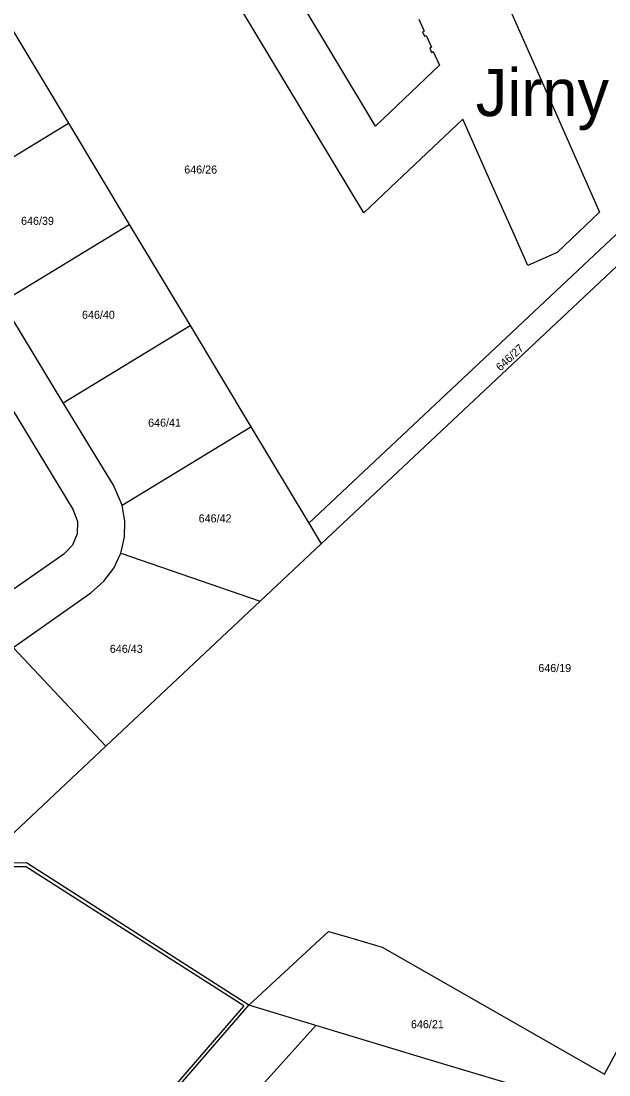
# Model space of a CAD drawing. Extents: x -724107 to -720612, y -1045267 to -1038441.
# Drawn here: x -723115.8 to -722991.4, y -1042319 to -1042095.8 of the extents above; entities that cross this region are included whole.
import ezdxf

# ---------------------------------------------------------------- set-up
doc = ezdxf.new("R2010")
doc.units = 0
for name, color, linetype in [('Hranice parcel', 7, 'Continuous'), ('Parcelní čísla', 7, 'Continuous'), ('Pop  PČ popisy', 7, 'Continuous'), ('Vnitřní kresba', 7, 'Continuous')]:
    doc.layers.add(name, color=color, linetype=linetype)

msp = doc.modelspace()

# ---------------------------------------------------------------- linework, layer by layer
at = {"layer": 'Hranice parcel'}
for p, q in [((-723118.65, -1042096.06), (-723105.77, -1042117.49)), ((-723054.9, -1042202.16), (-722963.31, -1042116.09)), ((-723132.85, -1042133.94), (-723105.77, -1042117.49)), ((-723105.77, -1042117.49), (-723092.9, -1042138.92)), ((-722962.26, -1042121.96), (-723052.26, -1042206.55)), ((-723119.84, -1042155.29), (-723092.9, -1042138.92)), ((-723092.9, -1042138.92), (-723080.02, -1042160.35)), ((-723106.88, -1042176.67), (-723119.84, -1042155.29)), ((-723106.88, -1042176.67), (-723080.02, -1042160.35)), ((-723080.02, -1042160.35), (-723067.15, -1042181.78)), ((-723094.42, -1042198.35), (-723067.15, -1042181.78)), ((-723067.15, -1042181.78), (-723054.9, -1042202.16)), ((-723054.9, -1042202.16), (-723052.26, -1042206.55)), ((-723052.26, -1042206.55), (-723065.17, -1042218.68)), ((-723094.7, -1042208.52), (-723065.17, -1042218.68)), ((-723065.17, -1042218.68), (-723097.89, -1042249.43)), ((-723117.52, -1042228.52), (-723097.89, -1042249.43)), ((-723097.89, -1042249.43), (-723121.2, -1042271.35)), ((-723053.42, -1042308.55), (-723067.58, -1042304.26)), ((-723099.57, -1042359.87), (-723053.42, -1042308.55))]:
    msp.add_line(p, q, dxfattribs=at)
for points in [[(-723016.41, -1042084.07), (-723005.52, -1042108.76), (-722993.35, -1042136.35), (-723002.35, -1042144.85), (-723008.55, -1042147.58), (-723011.46, -1042141.04), (-723016.35, -1042130.05), (-723017.13, -1042128.3), (-723022.33, -1042116.6), (-723037.63, -1042131.12), (-723039.22, -1042132.63), (-723043.28, -1042136.49), (-723079.28, -1042076.5)], [(-723067.58, -1042304.26), (-723050.74, -1042288.65), (-723047.02, -1042289.7), (-723039.4, -1042292.02), (-722992.3, -1042318.88), (-722986.79, -1042308.63), (-722982.91, -1042302.08), (-722978.85, -1042295.55), (-722971.9, -1042286.23), (-722962.29, -1042274.3), (-722949.46, -1042259.57), (-722922.43, -1042227.19), (-722921.35, -1042225.1), (-722920.54, -1042223.19), (-722921.53, -1042217.58), (-722921.47, -1042215.83), (-722922.44, -1042212.29), (-722961.05, -1042124.71), (-722962.26, -1042121.96)], [(-723122.21, -1042170.7), (-723104.8, -1042199.36), (-723103.88, -1042201.81), (-723103.93, -1042204.43), (-723104.93, -1042206.85), (-723106.76, -1042208.72), (-723117.26, -1042216.08)], [(-723094.42, -1042198.35), (-723096.25, -1042194.16), (-723106.88, -1042176.67)], [(-723094.7, -1042208.52), (-723093.92, -1042205.17), (-723093.82, -1042201.74), (-723094.42, -1042198.35)], [(-723117.52, -1042228.52), (-723101.02, -1042216.91), (-723098.27, -1042214.5), (-723096.17, -1042211.7), (-723094.7, -1042208.52)], [(-723067.58, -1042304.26), (-723114.67, -1042274.14), (-723124.28, -1042274.24)], [(-723099.57, -1042359.87), (-723106.72, -1042349.48), (-723067.58, -1042304.26)], [(-723011.9, -1042321.09), (-723028.9, -1042315.98), (-723053.42, -1042308.55)]]:
    msp.add_lwpolyline(points, dxfattribs=at)
at = {"layer": 'Vnitřní kresba'}
for p, q in [((-723040.8, -1042118.09), (-723077.91, -1042056.28)), ((-723031.59, -1042095.44), (-723030.46, -1042097.95)), ((-723030.46, -1042097.95), (-723030.8, -1042098.11)), ((-723030.8, -1042098.11), (-723030.42, -1042099.03)), ((-723030.42, -1042099.03), (-723030.07, -1042098.87)), ((-723030.07, -1042098.87), (-723028.94, -1042101.35)), ((-723028.94, -1042101.35), (-723029.29, -1042101.55)), ((-723029.29, -1042101.55), (-723028.91, -1042102.48)), ((-723028.91, -1042102.48), (-723028.55, -1042102.32)), ((-723028.55, -1042102.32), (-723027.25, -1042105.18)), ((-723027.25, -1042105.18), (-723040.8, -1042118.09)), ((-723176.88, -1042275.52), (-723114.87, -1042274.87)), ((-723068.68, -1042304.42), (-723114.87, -1042274.87)), ((-723068.68, -1042304.42), (-723107.64, -1042349.43))]:
    msp.add_line(p, q, dxfattribs=at)

# ---------------------------------------------------------------- texts
at = {"layer": 'Parcelní čísla'}
for s, p in [('646/26', (-723081.27, -1042128.14)), ('646/39', (-723115.82, -1042139)), ('646/40', (-723102.92, -1042158.9)), ('646/41', (-723088.92, -1042181.75)), ('646/42', (-723078.22, -1042202.02)), ('646/43', (-723097.02, -1042229.65)), ('646/19', (-723006.32, -1042233.72)), ('646/21', (-723033.28, -1042309.15))]:
    msp.add_text(s, height=1.7, dxfattribs=at).set_placement(p)
msp.add_text('646/27', height=1.7, rotation=43, dxfattribs=at).set_placement((-723014.33, -1042170.08))
at = {"layer": 'Pop  PČ popisy'}
msp.add_text('Jirny 660922', height=10, dxfattribs=at).set_placement((-723019.57, -1042115.97))

doc.saveas('drawing.dxf')
